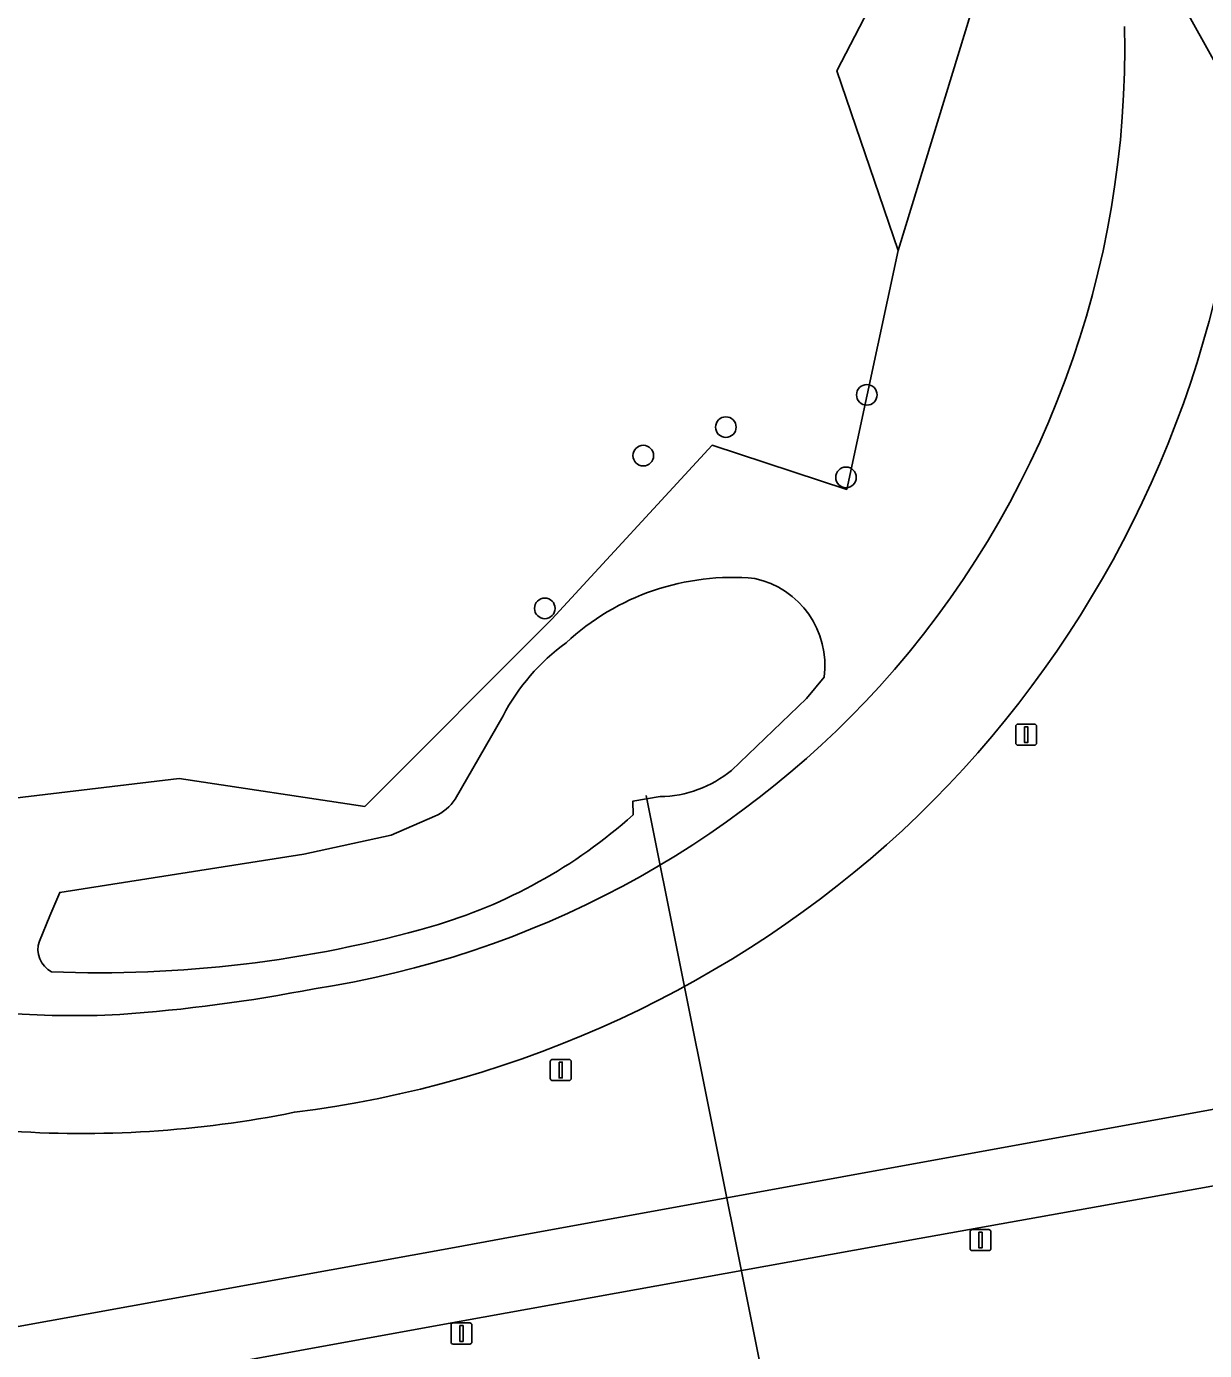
# Model space of a CAD drawing. Extents: x 154324 to 155744, y 382937 to 384188.
# Drawn here: x 155108.8 to 155164.6, y 383494.7 to 383557.5 of the extents above; entities that cross this region are included whole.
import ezdxf

# ---------------------------------------------------------------- set-up
doc = ezdxf.new("R2010")
doc.units = 0
for name, color, linetype in [('IMGEO_Berm_groen', 7, 'Continuous'), ('IMGEO_Boom', 7, 'Continuous'), ('IMGEO_Duiker', 7, 'Continuous'), ('IMGEO_Fietspad_gesloten', 7, 'Continuous'), ('IMGEO_Groenvoorziening', 7, 'Continuous'), ('IMGEO_Lichtmast', 7, 'Continuous'), ('IMGEO_Loofbos', 7, 'Continuous'), ('IMGEO_Meer_plas_ven_vijver', 7, 'Continuous'), ('IMGEO_Rijbaan_regionaal_gesloten', 7, 'Continuous')]:
    doc.layers.add(name, color=color, linetype=linetype)

msp = doc.modelspace()

# ---------------------------------------------------------------- linework, layer by layer
at = {"layer": 'IMGEO_Berm_groen'}
for points in [[(155070.99, 383520.813), (155071.303, 383519.14), (155070.183, 383519.006), (155075.078, 383489.814), (155129.058, 383499.578), (155131.375, 383500), (155179.798, 383508.805)], [(155180.655, 383505.288), (155151.114, 383500), (155129.466, 383496.092), (155075.664, 383486.308), (155082.147, 383448.215)]]:
    msp.add_lwpolyline(points, dxfattribs=at)
for centre, radius, start, end in [((155115.338, 383556.882), 51.303, 312.98696, 349.46461), ((155115.013, 383557.737), 52.151, 277.10935, 312.60832), ((155111.364, 383556.165), 51.185, 265.85271, 281.38419)]:
    msp.add_arc(centre, radius, start, end, dxfattribs=at)
at = {"layer": 'IMGEO_Boom'}
for centre in [(155148.626, 383540.004), (155141.938, 383538.476), (155138.021, 383537.123), (155147.639, 383536.09), (155133.349, 383529.881)]:
    msp.add_circle(centre, 0.489, dxfattribs=at)
at = {"layer": 'IMGEO_Duiker'}
msp.add_lwpolyline([(155138.16, 383521), (155146.158, 383481.102)], dxfattribs=at)
at = {"layer": 'IMGEO_Fietspad_gesloten'}
msp.add_lwpolyline([(155179.798, 383508.805), (155131.375, 383500), (155129.058, 383499.578), (155075.078, 383489.814), (155075.664, 383486.308), (155129.466, 383496.092), (155151.114, 383500), (155180.655, 383505.288)], close=True, dxfattribs=at)
at = {"layer": 'IMGEO_Groenvoorziening'}
for points in [[(155127.696, 383641.387), (155155.837, 383565.533), (155150.12, 383546.849), (155147.672, 383535.525), (155141.293, 383537.615), (155133.684, 383529.375), (155124.807, 383520.48), (155115.997, 383521.813), (155107.115, 383520.76), (155104.634, 383525.749), (155106.245, 383533.735), (155095.073, 383538.97), (155091.938, 383544.397), (155085.842, 383544.943), (155077.749, 383551.031), (155073.706, 383549.691), (155069.247, 383557.613), (155064.414, 383584.109), (155059.736, 383616.398), (155060.565, 383620.426)], [(155127.185, 383619.004), (155121.792, 383613.688), (155126.987, 383607.142), (155137.498, 383604.199), (155147.503, 383579.913), (155153.446, 383564.821), (155149.789, 383560.341), (155147.201, 383555.369), (155150.12, 383546.849), (155155.837, 383565.533), (155127.696, 383641.387)], [(155146.595, 383526.614), (155145.767, 383525.614), (155142.205, 383522.198)], [(155129.104, 383520.838), (155131.367, 383524.781)], [(155138.815, 383520.955), (155137.53, 383520.744), (155137.54, 383520.09)], [(155109.371, 383514.105), (155109.876, 383515.305), (155110.338, 383516.409), (155121.917, 383518.223), (155126.063, 383519.134), (155128.127, 383520.024)]]:
    msp.add_lwpolyline(points, dxfattribs=at)
for centre, radius, start, end in [((155115.773, 383556.398), 45.086, 317.90675, 1.36603), ((155142.238, 383519.783), 11.565, 84.69071, 132.9608), ((155142.42, 383527.18), 4.214, 352.27977, 77.8273), ((155140.249, 383520.143), 10.02, 126.02422, 152.4283), ((155115.523, 383556.988), 45.668, 278.66438, 317.56791), ((155138.762, 383526.343), 5.388, 270.55981, 309.71279), ((155127.26, 383522.058), 2.211, 293.08595, 326.51365), ((155121.093, 383538.509), 24.694, 286.18937, 311.762), ((155112.202, 383570.448), 57.846, 267.77158, 285.82622), ((155110.516, 383513.716), 1.21, 161.25547, 242.23898), ((155107.804, 383586.781), 76.348, 274.04087, 281.02383), ((155110.984, 383555.662), 45.094, 265.55431, 272.79585)]:
    msp.add_arc(centre, radius, start, end, dxfattribs=at)
at = {"layer": 'IMGEO_Lichtmast'}
for p, q in [((155155.69, 383523.494), (155155.69, 383524.294)), ((155155.69, 383524.294), (155155.69, 383523.494)), ((155155.79, 383524.394), (155156.58, 383524.394)), ((155156.58, 383524.394), (155155.79, 383524.394)), ((155156.68, 383524.294), (155156.68, 383523.494)), ((155156.68, 383523.494), (155156.68, 383524.294)), ((155156.58, 383523.394), (155155.79, 383523.394)), ((155155.79, 383523.394), (155156.58, 383523.394)), ((155133.611, 383507.593), (155133.611, 383508.393)), ((155133.611, 383508.393), (155133.611, 383507.593)), ((155133.711, 383508.493), (155134.501, 383508.493)), ((155134.501, 383508.493), (155133.711, 383508.493)), ((155134.601, 383508.393), (155134.601, 383507.593)), ((155134.601, 383507.593), (155134.601, 383508.393)), ((155134.501, 383507.493), (155133.711, 383507.493)), ((155133.711, 383507.493), (155134.501, 383507.493)), ((155153.624, 383500.426), (155154.414, 383500.426)), ((155154.414, 383500.426), (155153.624, 383500.426)), ((155153.524, 383499.526), (155153.524, 383500.326)), ((155153.524, 383500.326), (155153.524, 383499.526)), ((155154.514, 383500.326), (155154.514, 383499.526)), ((155154.514, 383499.526), (155154.514, 383500.326)), ((155154.414, 383499.426), (155153.624, 383499.426)), ((155153.624, 383499.426), (155154.414, 383499.426)), ((155128.9, 383495.097), (155128.9, 383495.897)), ((155128.9, 383495.897), (155128.9, 383495.097)), ((155129, 383495.997), (155129.79, 383495.997)), ((155129.79, 383495.997), (155129, 383495.997)), ((155129.89, 383495.897), (155129.89, 383495.097)), ((155129.89, 383495.097), (155129.89, 383495.897)), ((155129.79, 383494.997), (155129, 383494.997)), ((155129, 383494.997), (155129.79, 383494.997))]:
    msp.add_line(p, q, dxfattribs=at)
for points in [[(155156.11, 383524.269), (155156.26, 383524.269), (155156.26, 383523.519), (155156.11, 383523.519), (155156.11, 383524.269)], [(155134.031, 383508.368), (155134.181, 383508.368), (155134.181, 383507.618), (155134.031, 383507.618), (155134.031, 383508.368)], [(155153.944, 383500.301), (155154.094, 383500.301), (155154.094, 383499.551), (155153.944, 383499.551), (155153.944, 383500.301)], [(155129.32, 383495.872), (155129.47, 383495.872), (155129.47, 383495.122), (155129.32, 383495.122), (155129.32, 383495.872)]]:
    msp.add_lwpolyline(points, dxfattribs=at)
for centre, start, end in [((155155.79, 383524.294), 90, 180), ((155155.79, 383524.294), 90, 180), ((155156.58, 383524.294), 0, 90), ((155156.58, 383524.294), 360, 90), ((155155.79, 383523.494), 180, 270), ((155155.79, 383523.494), 180, 270), ((155156.58, 383523.494), 270, 0), ((155156.58, 383523.494), 270, 0), ((155133.711, 383508.393), 90, 180), ((155133.711, 383508.393), 90, 180), ((155134.501, 383508.393), 0, 90), ((155134.501, 383508.393), 360, 90), ((155133.711, 383507.593), 180, 270), ((155133.711, 383507.593), 180, 270), ((155134.501, 383507.593), 270, 0), ((155134.501, 383507.593), 270, 0), ((155153.624, 383500.326), 90, 180), ((155153.624, 383500.326), 90, 180), ((155154.414, 383500.326), 0, 90), ((155154.414, 383500.326), 360, 90), ((155153.624, 383499.526), 180, 270), ((155153.624, 383499.526), 180, 270), ((155154.414, 383499.526), 270, 0), ((155154.414, 383499.526), 270, 0), ((155129, 383495.897), 90, 180), ((155129, 383495.897), 90, 180), ((155129.79, 383495.897), 0, 90), ((155129.79, 383495.897), 360, 90), ((155129, 383495.097), 180, 270), ((155129, 383495.097), 180, 270), ((155129.79, 383495.097), 270, 0), ((155129.79, 383495.097), 270, 0)]:
    msp.add_arc(centre, 0.1, start, end, dxfattribs=at)
at = {"layer": 'IMGEO_Loofbos'}
msp.add_lwpolyline([(155107.115, 383520.76), (155115.997, 383521.813), (155124.807, 383520.48), (155133.684, 383529.375), (155141.293, 383537.615), (155147.672, 383535.525), (155150.12, 383546.849), (155147.201, 383555.369), (155149.789, 383560.341), (155153.446, 383564.821), (155147.503, 383579.913), (155137.498, 383604.199), (155126.987, 383607.142), (155121.792, 383613.688), (155127.185, 383619.004)], dxfattribs=at)
at = {"layer": 'IMGEO_Meer_plas_ven_vijver'}
for points in [[(155142.205, 383522.198), (155145.767, 383525.614), (155146.595, 383526.614)], [(155131.367, 383524.781), (155129.104, 383520.838)], [(155137.54, 383520.09), (155137.53, 383520.744), (155138.815, 383520.955)], [(155128.127, 383520.024), (155126.063, 383519.134), (155121.917, 383518.223), (155110.338, 383516.409), (155109.876, 383515.305), (155109.371, 383514.105)]]:
    msp.add_lwpolyline(points, dxfattribs=at)
for centre, radius, start, end in [((155142.238, 383519.783), 11.565, 84.69071, 132.9608), ((155142.42, 383527.18), 4.214, 352.27977, 77.8273), ((155140.249, 383520.143), 10.02, 126.02422, 152.4283), ((155138.762, 383526.343), 5.388, 270.55981, 309.71279), ((155127.26, 383522.058), 2.211, 293.08595, 326.51365), ((155121.093, 383538.509), 24.694, 286.18937, 311.762), ((155112.202, 383570.448), 57.846, 267.77158, 285.82622), ((155110.516, 383513.716), 1.21, 161.25547, 242.23898)]:
    msp.add_arc(centre, radius, start, end, dxfattribs=at)
at = {"layer": 'IMGEO_Rijbaan_regionaal_gesloten'}
for points in [[(155159.908, 383565.198), (155167.109, 383552.219)], [(155167.109, 383552.219), (155159.908, 383565.198)]]:
    msp.add_lwpolyline(points, dxfattribs=at)
for centre, radius, start, end in [((155115.773, 383556.398), 45.086, 317.90675, 1.36603), ((155115.338, 383556.882), 51.303, 312.98696, 349.46461), ((155115.523, 383556.988), 45.668, 278.66438, 317.56791), ((155115.013, 383557.737), 52.151, 277.10935, 312.60832), ((155107.804, 383586.781), 76.348, 274.04087, 281.02383), ((155110.984, 383555.662), 45.094, 265.55431, 272.79585), ((155111.364, 383556.165), 51.185, 265.85271, 281.38419)]:
    msp.add_arc(centre, radius, start, end, dxfattribs=at)

doc.saveas('drawing.dxf')
